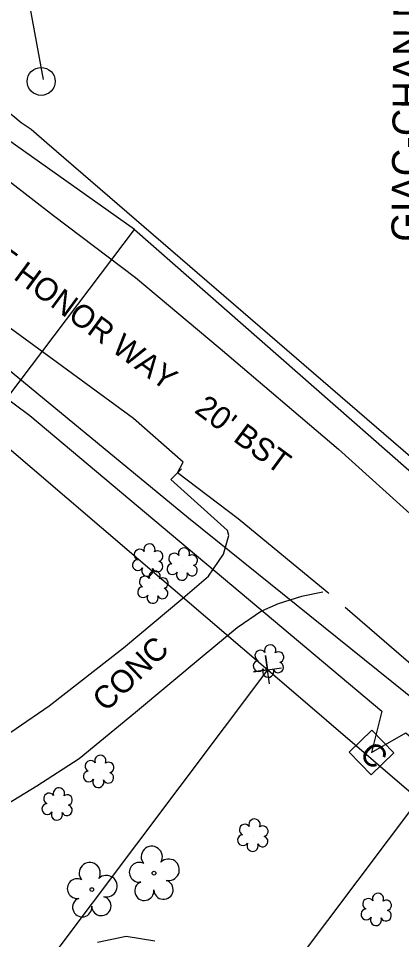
# Model space of a CAD drawing. Extents: x 3040896 to 3051146, y 687568 to 732976.
# Drawn here: x 3049565.7 to 3049633.1, y 693098.7 to 693260.7 of the extents above; entities that cross this region are included whole.
import ezdxf

# ---------------------------------------------------------------- set-up
doc = ezdxf.new("R2010")
doc.units = 0
for name, color, linetype in [('Exist Property Corner CELL', 7, 'Continuous'), ('Exist Property Line', 7, 'Continuous'), ('Exist Property Owner Text', 7, 'Continuous'), ('Exist Roads Change in Surface', 7, 'Continuous'), ('Exist Roads EOP', 7, 'Continuous'), ('Exist Roads EOP Other', 7, 'Continuous'), ('Exist Roads EOP Other Text', 7, 'Continuous'), ('Exist Roads EOP Text', 7, 'Continuous'), ('Exist Utilities Other Pole CELL', 7, 'Continuous'), ('Exist Utilities Power UG Cable SUE', 7, 'Continuous'), ('Exist Utilities Telephone UG Cable', 7, 'Continuous'), ('Exist Utilities TV Pedestal CELL', 7, 'Continuous'), ('Exist Utilities TV UG Cable', 7, 'Continuous'), ('Exist Utilities Water UG Line SUE', 7, 'Continuous'), ('Exist Vegetation Shrub CELL', 7, 'Continuous'), ('Exist Vegetation Tree CELL', 7, 'Continuous'), ('Exist Vegetation Woods Line', 7, 'Continuous'), ('Old_Level_13', 7, 'Continuous')]:
    doc.layers.add(name, color=color, linetype=linetype)

msp = doc.modelspace()

# ---------------------------------------------------------------- linework, layer by layer
at = {"layer": 'Exist Property Corner CELL'}
msp.add_line((3049609.51, 693146.14), (3049609.51, 693146.14), dxfattribs=at)
msp.add_lwpolyline([(3049609.86, 693143.67), (3049609.16, 693148.62), (3049609.51, 693146.14), (3049607.03, 693145.79), (3049611.98, 693146.5)], dxfattribs=at)
at = {"layer": 'Exist Property Line'}
for p, q in [((3049609.51, 693146.14), (3049507.75, 693010.74)), ((3049636.07, 693123.34), (3049475.34, 692909.46))]:
    msp.add_line(p, q, dxfattribs=at)
at = {"layer": 'Exist Roads Change in Surface'}
msp.add_lwpolyline([(3049620.31, 693159.55), (3049620.02, 693159.8), (3049604.34, 693172.65), (3049593.7, 693180.74)], dxfattribs=at)
at = {"layer": 'Exist Roads EOP'}
for points in [[(3049528.95, 693253.86), (3049549.35, 693241.74), (3049564, 693232.13), (3049571.87, 693226.05), (3049586.32, 693215.1), (3049601.21, 693202.63), (3049621.99, 693184.93), (3049649.51, 693160.05), (3049679.15, 693134.03), (3049708.41, 693108.22), (3049708.92, 693107.77)], [(3049593.67, 693180.76), (3049594.66, 693182.66), (3049585.97, 693190.35), (3049557.66, 693211.01), (3049537.69, 693224.45), (3049521.46, 693234.38), (3049505.43, 693243.15)], [(3049741.5, 693053.55), (3049726.42, 693066.15), (3049700.27, 693088.36), (3049676.55, 693109.5), (3049645.05, 693138.22), (3049623.18, 693157.08)]]:
    msp.add_lwpolyline(points, dxfattribs=at)
at = {"layer": 'Exist Roads EOP Other'}
for points in [[(3049413.95, 693082.28), (3049413.25, 693091.76), (3049436.69, 693095.21), (3049461.77, 693098.79), (3049485.28, 693102.2), (3049488.69, 693102.9), (3049496.75, 693105.53), (3049543.08, 693123.82), (3049551.94, 693127.71), (3049559.48, 693131.84), (3049571.12, 693139.77), (3049584.19, 693149.98), (3049594.61, 693158.72), (3049599.13, 693162.57), (3049601.74, 693166.45), (3049602.68, 693169.75), (3049602.47, 693170.62), (3049592.49, 693179.57), (3049594.37, 693181.48)], [(3049619.22, 693159.81), (3049615.51, 693159.03), (3049611.39, 693157.7), (3049608.44, 693156.42), (3049604.15, 693153.51), (3049598, 693148.43), (3049586.29, 693138.59), (3049576.41, 693130.47), (3049568.92, 693125.68), (3049557.6, 693118.77), (3049543.49, 693113.18), (3049519.34, 693103.78), (3049498.27, 693095.83)]]:
    msp.add_lwpolyline(points, dxfattribs=at)
at = {"layer": 'Exist Utilities Other Pole CELL'}
msp.add_circle((3049569.71, 693249.61), 2.46, dxfattribs=at)
at = {"layer": 'Exist Utilities Power UG Cable SUE'}
msp.add_lwpolyline([(3049570.1, 693249.95), (3049567.37, 693264.95), (3049578.77, 693311.32), (3049589.97, 693317.58)], dxfattribs=at)
at = {"layer": 'Exist Utilities Telephone UG Cable'}
msp.add_lwpolyline([(3049383.76, 693316.92), (3049392.08, 693304.45), (3049408.25, 693288.91), (3049474.83, 693254.35), (3049514.47, 693230.89), (3049512.87, 693215.31), (3049526.2, 693224.55), (3049558.22, 693203.62), (3049595.64, 693172.87), (3049652.71, 693126.89), (3049754.17, 693035.89), (3049749.98, 693021.83), (3049760.19, 693030.82), (3049774.14, 693024.8), (3049791.9, 693015.29), (3049814.41, 693006.72), (3049834.7, 693002.29), (3049852.46, 693000.7), (3049881.31, 693001.02)], dxfattribs=at)
at = {"layer": 'Exist Utilities TV Pedestal CELL'}
msp.add_line((3049627.8, 693131.59), (3049627.8, 693131.59), dxfattribs=at)
msp.add_lwpolyline([(3049623.87, 693131.64), (3049627.75, 693127.67), (3049631.72, 693131.55), (3049627.84, 693135.52), (3049623.87, 693131.64)], dxfattribs=at)
at = {"layer": 'Exist Utilities TV UG Cable'}
msp.add_lwpolyline([(3049374.55, 693330.29), (3049380.25, 693315.07), (3049390.24, 693302.23), (3049407.84, 693285.11), (3049453.02, 693261.8), (3049534.35, 693215.67), (3049567.69, 693190.83), (3049629.62, 693138.84), (3049627.8, 693131.59), (3049633.85, 693135.03), (3049760.84, 693024.32), (3049786.84, 693011.96), (3049815.05, 693001.81), (3049841.05, 692997.05), (3049863.88, 692996.1), (3049886.08, 692997.05), (3049913.66, 693002.13), (3049939.34, 693012.59), (3050010.05, 693059.2), (3050039.54, 693078.86), (3050054.44, 693084.25), (3050075.05, 693089), (3050097.88, 693089.32), (3050101.59, 693082.77)], dxfattribs=at)
at = {"layer": 'Exist Utilities Water UG Line SUE'}
for points in [[(3049586.12, 693223.56), (3049561.94, 693240.71), (3049512.06, 693267.71)], [(3049561.98, 693191.68), (3049586.12, 693223.56)], [(3049586.12, 693223.56), (3049665.9, 693153.59), (3049712.13, 693112.19), (3049754.13, 693075.29), (3049771.39, 693060.88), (3049771.46, 693061.01)]]:
    msp.add_lwpolyline(points, dxfattribs=at)
at = {"layer": 'Exist Vegetation Shrub CELL'}
for p, q in [((3049588.52, 693165.24), (3049588.52, 693165.24)), ((3049594.59, 693164.53), (3049594.59, 693164.53)), ((3049589.43, 693160.49), (3049589.43, 693160.49)), ((3049609.75, 693147.48), (3049609.75, 693147.48)), ((3049579.88, 693128.07), (3049579.88, 693128.07)), ((3049572.6, 693122.35), (3049572.6, 693122.35)), ((3049607, 693116.86), (3049607, 693116.86)), ((3049628.7, 693103.82), (3049628.7, 693103.82))]:
    msp.add_line(p, q, dxfattribs=at)
for centre, radius, start, end in [((3049588.75, 693167.28), 0.99, 334.8391, 200.4717), ((3049594.82, 693166.57), 0.99, 334.8391, 200.4717), ((3049587.04, 693166.37), 0.968, 35.8908, 245.4216), ((3049590.19, 693166.11), 0.929, 284.4567, 126.0861), ((3049593.11, 693165.66), 0.968, 35.8908, 245.4216), ((3049596.26, 693165.4), 0.929, 284.4567, 126.0861), ((3049586.72, 693164.54), 0.955, 95.1099, 327.9534), ((3049590.16, 693164.31), 0.937, 204.9913, 73.4601), ((3049592.79, 693163.83), 0.955, 95.1099, 327.9534), ((3049596.23, 693163.6), 0.937, 204.9913, 73.4601), ((3049587.94, 693161.61), 0.968, 35.8908, 245.4216), ((3049588.39, 693163.56), 0.984, 151.2797, 21.387), ((3049589.66, 693162.53), 0.99, 334.8391, 200.4717), ((3049594.46, 693162.85), 0.984, 151.2797, 21.387), ((3049591.1, 693161.36), 0.929, 284.4567, 126.0861), ((3049587.63, 693159.78), 0.955, 95.1099, 327.9534), ((3049591.06, 693159.56), 0.937, 204.9913, 73.4601), ((3049589.3, 693158.8), 0.984, 151.2797, 21.387), ((3049609.98, 693149.52), 0.99, 334.8391, 200.4717), ((3049608.27, 693148.61), 0.968, 35.8908, 245.4216), ((3049611.43, 693148.35), 0.929, 284.4567, 126.0861), ((3049607.95, 693146.78), 0.955, 95.1099, 327.9534), ((3049611.39, 693146.55), 0.937, 204.9913, 73.4601), ((3049609.63, 693145.8), 0.984, 151.2797, 21.387), ((3049578.4, 693129.2), 0.968, 35.8908, 245.4216), ((3049580.11, 693130.11), 0.99, 334.8391, 200.4717), ((3049581.56, 693128.94), 0.929, 284.4567, 126.0861), ((3049578.08, 693127.37), 0.955, 95.1099, 327.9534), ((3049581.52, 693127.14), 0.937, 204.9913, 73.4601), ((3049572.83, 693124.39), 0.99, 334.8391, 200.4717), ((3049579.76, 693126.39), 0.984, 151.2797, 21.387), ((3049571.12, 693123.47), 0.968, 35.8908, 245.4216), ((3049574.27, 693123.22), 0.929, 284.4567, 126.0861), ((3049570.8, 693121.64), 0.955, 95.1099, 327.9534), ((3049574.24, 693121.42), 0.937, 204.9913, 73.4601), ((3049572.47, 693120.66), 0.984, 151.2797, 21.387), ((3049605.52, 693117.99), 0.968, 35.8908, 245.4216), ((3049607.23, 693118.9), 0.99, 334.8391, 200.4717), ((3049608.68, 693117.73), 0.929, 284.4567, 126.0861), ((3049605.2, 693116.16), 0.955, 95.1099, 327.9534), ((3049606.88, 693115.18), 0.984, 151.2797, 21.387), ((3049608.64, 693115.93), 0.937, 204.9913, 73.4601), ((3049627.22, 693104.94), 0.968, 35.8908, 245.4216), ((3049628.93, 693105.86), 0.99, 334.8391, 200.4717), ((3049630.38, 693104.69), 0.929, 284.4567, 126.0861), ((3049626.9, 693103.11), 0.955, 95.1099, 327.9534), ((3049630.34, 693102.89), 0.937, 204.9913, 73.4601), ((3049628.57, 693102.13), 0.984, 151.2797, 21.387)]:
    msp.add_arc(centre, radius, start, end, dxfattribs=at)
at = {"layer": 'Exist Vegetation Tree CELL'}
for p, q in [((3049589.55, 693110.36), (3049589.55, 693110.36)), ((3049578.63, 693107.48), (3049578.63, 693107.48))]:
    msp.add_line(p, q, dxfattribs=at)
for centre in [(3049589.55, 693110.36), (3049578.63, 693107.48)]:
    msp.add_circle(centre, 0.326, dxfattribs=at)
for centre, radius, start, end in [((3049589.16, 693113.23), 1.86, 330.1651, 219.7134), ((3049592.1, 693110.95), 1.9, 257.1011, 134.1999), ((3049578.25, 693110.36), 1.86, 330.1651, 219.7134), ((3049586.94, 693110.51), 1.73, 62.6636, 279.3457), ((3049576.03, 693107.64), 1.73, 62.6636, 279.3457), ((3049581.18, 693108.07), 1.9, 257.1011, 134.1999), ((3049587.84, 693107.24), 1.69, 111.5671, 6.231), ((3049591.22, 693107.46), 1.7, 181.2822, 74.56), ((3049576.93, 693104.36), 1.69, 111.5671, 6.231), ((3049580.3, 693104.58), 1.7, 181.2822, 74.56)]:
    msp.add_arc(centre, radius, start, end, dxfattribs=at)
at = {"layer": 'Exist Vegetation Woods Line'}
msp.add_lwpolyline([(3049579.64, 693098.23), (3049584.66, 693099.27), (3049589.71, 693098.44)], dxfattribs=at)
at = {"layer": 'Old_Level_13'}
for p, q in [((3049557.45, 693190.69), (3049611.2, 693144.69)), ((3049557.45, 693190.69), (3049611.2, 693144.69)), ((3049611.2, 693144.69), (3049637.7, 693121.94)), ((3049611.2, 693144.69), (3049637.7, 693121.94))]:
    msp.add_line(p, q, dxfattribs=at)
msp.add_lwpolyline([(3049687.95, 693137.63), (3049570.7, 693238.75), (3049567.95, 693241.13), (3049566.2, 693242.32), (3049564.7, 693243.57), (3049563.2, 693244.75), (3049561.45, 693245.94), (3049559.95, 693247.13), (3049558.2, 693248.32), (3049556.7, 693249.44), (3049554.95, 693250.63), (3049553.45, 693251.75), (3049551.7, 693252.88), (3049549.95, 693254), (3049548.45, 693255.13), (3049546.7, 693256.19), (3049544.95, 693257.32), (3049543.45, 693258.38), (3049541.7, 693259.44), (3049539.95, 693260.5), (3049538.2, 693261.5)], dxfattribs=at)
msp.add_lwpolyline([(3049687.95, 693137.63), (3049570.7, 693238.75), (3049567.95, 693241.13), (3049566.2, 693242.32), (3049564.7, 693243.57), (3049563.2, 693244.75), (3049561.45, 693245.94), (3049559.95, 693247.13), (3049558.2, 693248.32), (3049556.7, 693249.44), (3049554.95, 693250.63), (3049553.45, 693251.75), (3049551.7, 693252.88), (3049549.95, 693254), (3049548.45, 693255.13), (3049546.7, 693256.19), (3049544.95, 693257.32), (3049543.45, 693258.38), (3049541.7, 693259.44), (3049539.95, 693260.5), (3049538.2, 693261.5)], dxfattribs=at)

# ---------------------------------------------------------------- texts
at = {"layer": 'Exist Property Owner Text'}
msp.add_text('GIAC-CHAN NGUYEN-TAN', height=5.0005, rotation=89.4638, dxfattribs=at).set_placement((3049636.28, 693221.39))
at = {"layer": 'Exist Roads EOP Other Text'}
msp.add_text('CONC', height=4, rotation=43.7283, dxfattribs=at).set_placement((3049581.08, 693138.58))
at = {"layer": 'Exist Roads EOP Text'}
msp.add_text("CROSS OF HONOR WAY    20' BST", height=4, rotation=323.6007, dxfattribs=at).set_placement((3049540.97, 693232.43))
at = {"layer": 'Exist Utilities TV Pedestal CELL'}
msp.add_text('C', height=4, rotation=314.326, dxfattribs=at).set_placement((3049625.45, 693131.13))

doc.saveas('drawing.dxf')
